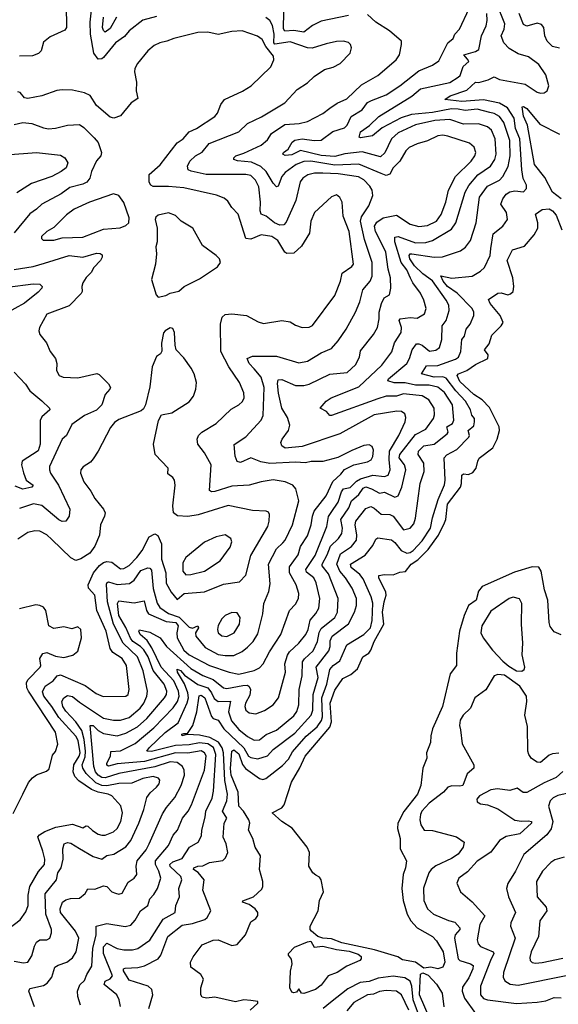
# Model space of a CAD drawing. Extents: x 1552033 to 1694788, y 811965 to 917215.
# Tile 622 of 632: x 1687957 to 1691099, y 892969 to 898710. Entities that reach past the tile are written whole.
import ezdxf

# ---------------------------------------------------------------- set-up
doc = ezdxf.new("R2010")
doc.units = 0

msp = doc.modelspace()

# ---------------------------------------------------------------- linework, layer by layer
at = {"layer": '0CON20XD'}
for points in [[(1689301.6, 892935), (1689346.5, 892975), (1689345, 892985.6), (1689305, 892991.9), (1689265, 892994.4), (1689215, 892983.3), (1689095, 893010.5), (1689045.6, 893005.6), (1689021.7, 893011.7), (1689013.3, 893025), (1689013.8, 893065), (1689028, 893115), (1689012.5, 893142.5), (1688954.5, 893185), (1688953.1, 893215), (1688968.6, 893245), (1689021.4, 893315), (1689085, 893343.8), (1689115, 893344.5), (1689195, 893312.9), (1689225, 893318), (1689274.4, 893375), (1689305, 893450), (1689335, 893469.2), (1689346.1, 893486.1), (1689346.7, 893505), (1689330.6, 893525), (1689295, 893550.7), (1689256, 893565), (1689258, 893572), (1689321.2, 893595), (1689369.3, 893640.7), (1689375.6, 893655), (1689374.5, 893685), (1689356.4, 893755), (1689362.2, 893835), (1689329.6, 893885), (1689316.8, 893935), (1689291.5, 893985), (1689298.4, 894025), (1689293.4, 894045), (1689261.7, 894095), (1689234.8, 894125), (1689230.1, 894205), (1689190.7, 894305), (1689186.2, 894343.8), (1689194.3, 894445.7), (1689205, 894452.5), (1689235, 894430.2), (1689256.6, 894366.6), (1689273.9, 894343.9), (1689355, 894285.4), (1689375, 894280.4), (1689392, 894285), (1689489.2, 894360.8), (1689525, 894397.9), (1689548.6, 894441.4), (1689628.3, 894531.7), (1689692.2, 894587.8), (1689716.5, 894623.5), (1689723.1, 894645), (1689718.3, 894755), (1689747.6, 894835), (1689765, 894921.8), (1689785, 894943.6), (1689825, 894970.8), (1689864.4, 895065.6), (1689963.9, 895126.1), (1690002.7, 895165), (1690012.9, 895207.1), (1690017, 895307), (1690006.9, 895345), (1689960.1, 895450.1), (1689940.7, 895475), (1689889.4, 895515), (1689887.1, 895535), (1689971.7, 895588.3), (1690016.9, 895645), (1690035, 895681.9), (1690045, 895688.2), (1690125, 895676.8), (1690145, 895662.2), (1690182.3, 895615), (1690215, 895600.2), (1690235, 895603.4), (1690251.8, 895615), (1690305, 895671.4), (1690353, 895745), (1690364.1, 895805.9), (1690397.1, 895912.9), (1690435, 895998), (1690439, 896025), (1690432.3, 896155), (1690447.6, 896172.4), (1690506.6, 896203.4), (1690577.1, 896275), (1690580.8, 896285), (1690572.8, 896315), (1690605, 896341.1), (1690610.3, 896365), (1690608.7, 896385), (1690595, 896404.5), (1690587, 896435), (1690557.5, 896485), (1690501.6, 896545), (1690445, 896620.2), (1690425, 896626.8), (1690375, 896625.6), (1690301.4, 896645), (1690328.7, 896691.3), (1690395, 896694.2), (1690499.3, 896730.7), (1690517.2, 896742.8), (1690529.7, 896775), (1690535, 896844.2), (1690550.9, 896865), (1690560.4, 896905), (1690583.8, 896935), (1690605.4, 896985), (1690606.4, 897005), (1690596.2, 897025), (1690507.6, 897115), (1690452.6, 897155), (1690426.7, 897185), (1690413, 897217), (1690478.1, 897201.9), (1690595.8, 897214.2), (1690645, 897242.9), (1690667.1, 897265), (1690700.7, 897335), (1690704.8, 897375.2), (1690718.1, 897461.9), (1690775, 897506.5), (1690801.2, 897545), (1690796.2, 897585), (1690763.6, 897635), (1690775.5, 897665), (1690795, 897692.7), (1690815, 897705.3), (1690845, 897712), (1690895, 897705.6), (1690913.5, 897725), (1690912.7, 897745), (1690893.2, 897783.2), (1690885.2, 897835.2), (1690874.9, 898015), (1690848.3, 898075), (1690840.3, 898135), (1690801.6, 898195), (1690755, 898223.9), (1690663, 898243), (1690535, 898232.6), (1690436.2, 898245), (1690468.1, 898265), (1690565, 898299.3), (1690615, 898344.7), (1690635, 898343.9), (1690690, 898360), (1690725, 898376.5), (1690755, 898361), (1690905, 898333.9), (1690975, 898287.3), (1690995, 898281.4), (1691015, 898282.9), (1691034, 898295), (1691042.7, 898325), (1691025, 898387.5), (1690985, 898447.8), (1690924, 898494), (1690865, 898510.9), (1690810.9, 898540.9), (1690781.4, 898575), (1690765.9, 898615), (1690783.6, 898655), (1690787.4, 898685), (1690688.5, 898928.5)], [(1688755, 898729.1), (1688675, 898707.1), (1688595, 898645.5), (1688568.7, 898611.3), (1688516, 898574), (1688445, 898489.1), (1688435, 898481.5), (1688415, 898480), (1688388.6, 898515), (1688369.4, 898625), (1688368.1, 898695), (1688383.8, 898835)], [(1688227.9, 898795), (1688230.6, 898665), (1688220.7, 898649.3), (1688135, 898609.4), (1688095, 898577.8), (1688081.2, 898528.8), (1688067.1, 898512.9), (1688031.5, 898498.5), (1687955, 898497.9)], [(1688544.4, 892955.6), (1688536.9, 892995), (1688522.5, 893025), (1688448.8, 893085), (1688455, 893104.4), (1688485, 893117.7), (1688497.2, 893135), (1688445.4, 893265), (1688446, 893305), (1688465, 893325.3), (1688525, 893294.7), (1688565, 893285.8), (1688614.2, 893285.8), (1688645, 893295.4), (1688715, 893342.5), (1688794.5, 893465.5), (1688863.5, 893505), (1688868.2, 893545), (1688888.2, 893595), (1688884.2, 893645), (1688902.8, 893695), (1688897.2, 893715), (1688835, 893772.4), (1688833.3, 893785), (1688850.3, 893799.7), (1688905, 893819.4), (1688946.8, 893885), (1688997.8, 893915), (1689018, 893952), (1689018.8, 893985), (1689039, 894061), (1689042.2, 894095), (1689079.2, 894170.8), (1689087.8, 894212.2), (1689100.4, 894425), (1689086.6, 894466.6), (1689055, 894486.8), (1689005, 894493.1), (1688945, 894481.1), (1688865, 894477.4), (1688725, 894443.5), (1688698, 894445), (1688711.6, 894465), (1688805, 894553), (1688880.6, 894609.4), (1688934, 894726), (1688941.4, 894755), (1688938.1, 894785), (1688917.2, 894837.2), (1688877.9, 894905), (1688875, 894923.3), (1688895, 894916), (1688918.1, 894888.1), (1688995, 894834.1), (1689054.7, 894814.7), (1689074.6, 894784.6), (1689091.4, 894751.4), (1689115, 894733.9), (1689186.6, 894736.6), (1689174.5, 894675), (1689191.5, 894621.5), (1689235, 894571.1), (1689285, 894531.4), (1689325, 894509.1), (1689355, 894510.7), (1689395, 894542.9), (1689455, 894567.1), (1689555, 894651.5), (1689573.6, 894676.4), (1689585.8, 894715), (1689587.5, 894805), (1689605.3, 894885), (1689605.7, 894965), (1689617.1, 894982.9), (1689669.4, 895030.6), (1689693.7, 895085), (1689703.9, 895136.1), (1689715, 895160.6), (1689795, 895223.4), (1689810, 895255), (1689814.7, 895335), (1689758.6, 895478.6), (1689721.1, 895525), (1689720.7, 895535), (1689751.1, 895588.9), (1689769.9, 895640.1), (1689815.8, 895685), (1689835.9, 895714.1), (1689839.2, 895745), (1689830.6, 895795), (1689876.9, 895863.1), (1689892.6, 895905), (1689935, 895941.3), (1689960.8, 895979.2), (1689975, 895985.7), (1690008.9, 895975), (1690055, 895948.7), (1690085, 895954.1), (1690145, 895925.9), (1690165, 895933.3), (1690186.7, 895985), (1690208.1, 896085), (1690201.2, 896115), (1690170.7, 896155), (1690174, 896175), (1690265, 896290.9), (1690325, 896323.1), (1690371.3, 896385), (1690377.2, 896405), (1690374.8, 896444.8), (1690343.2, 896493.2), (1690305, 896517.4), (1690212.9, 896527.1), (1690195, 896527.4), (1690155, 896514.1), (1690095, 896513.9), (1690045, 896500), (1689775, 896401.2), (1689765, 896402.5), (1689746.2, 896425), (1689710, 896445), (1689744, 896485), (1689773.8, 896505), (1689935, 896570), (1690068.2, 896695), (1690127.2, 896772.8), (1690143.2, 896825), (1690181.8, 896885), (1690184.1, 896915), (1690169.6, 896955), (1690175.3, 896964.7), (1690235, 896974), (1690275, 896969.6), (1690318.9, 896995), (1690327.9, 897025), (1690315, 897074), (1690295.3, 897115.2), (1690250.4, 897175), (1690236.7, 897203.3), (1690215, 897251.5), (1690181.5, 897295), (1690144.8, 897415.2), (1690145, 897441.1), (1690165, 897444.8), (1690265, 897408.1), (1690325, 897410.9), (1690365, 897422.5), (1690475, 897487.5), (1690501.1, 897525), (1690556.1, 897705), (1690576.2, 897743.9), (1690629.5, 897805), (1690703.3, 897855), (1690727.6, 897895), (1690735.7, 897925), (1690730.8, 898015), (1690708.2, 898065), (1690685, 898084.7), (1690632.9, 898102.9), (1690545, 898101.5), (1690465, 898126.8), (1690378.8, 898121.2), (1690265, 898096.5), (1690165, 898049.7), (1690124.7, 898015), (1690086.9, 897933.1), (1690060.5, 897909.5), (1689955, 897939.6), (1689853.2, 897926.8), (1689795, 897912.1), (1689715, 897918.6), (1689595, 897947.6), (1689545, 897921.7), (1689505, 897917.1), (1689491.1, 897925), (1689495.6, 897935), (1689523.1, 897955), (1689545.4, 897995), (1689561.9, 898008.1), (1689605, 898014.8), (1689675, 898005.7), (1689715, 898007.2), (1689782.9, 898057.1), (1689850.6, 898079.4), (1689866.1, 898095), (1689890, 898145), (1689955, 898183.5), (1689985, 898227.8), (1690009.2, 898239.3), (1690095, 898270.9), (1690175, 898324.6), (1690285, 898412.2), (1690364.7, 898445.3), (1690400.8, 898469.2), (1690454.6, 898575), (1690485, 898600.6), (1690495.5, 898625), (1690522.9, 898655), (1690577.9, 898775)], [(1688710.8, 892945), (1688732.5, 893025), (1688727.9, 893055), (1688706, 893075), (1688595, 893109.2), (1688562.2, 893165), (1688563.1, 893175), (1688571, 893179), (1688645, 893184.4), (1688685, 893193.8), (1688764.5, 893235), (1688779.7, 893255), (1688820, 893365), (1688905, 893430.5), (1688965, 893441.2), (1689036.7, 893463.3), (1689050.6, 893475), (1689072.2, 893515), (1689025.7, 893634.3), (1689033.6, 893695), (1688997.8, 893737.8), (1688970, 893755), (1688972.3, 893765), (1688995, 893774.6), (1689025, 893776.9), (1689064.7, 893795.3), (1689141.5, 893808.5), (1689157.3, 893822.7), (1689170, 893855), (1689161.6, 893905), (1689143.4, 893943.4), (1689150, 894025), (1689165.4, 894055), (1689138.9, 894095), (1689164.8, 894155), (1689169.8, 894195), (1689153.5, 894273.5), (1689145.3, 894435), (1689138, 894465), (1689117.1, 894497.1), (1689065, 894525.6), (1689005, 894539.2), (1688935, 894543.1), (1688904.8, 894534.8), (1688902.2, 894545), (1688915, 894548.7), (1688935, 894548), (1688965.7, 894595), (1688990.6, 894675), (1689002.9, 894767.1), (1689015, 894772), (1689036.2, 894755), (1689075, 894646.8), (1689085, 894636.1), (1689115, 894625.5), (1689146.7, 894575), (1689264.9, 894464.9), (1689292.1, 894415), (1689305, 894407.4), (1689345, 894401), (1689401.4, 894418.6), (1689435.7, 894454.3), (1689560.9, 894549.1), (1689657.8, 894655), (1689667.2, 894685), (1689668.7, 894775), (1689698.3, 894875), (1689687, 894935), (1689760.1, 895029.9), (1689768, 895055), (1689767.3, 895087.3), (1689779.1, 895115), (1689875, 895187.9), (1689908.9, 895255), (1689921.7, 895295), (1689920.8, 895335), (1689895.5, 895395.5), (1689857.5, 895455), (1689824.1, 895494.1), (1689805.8, 895535), (1689828.1, 895595), (1689891.5, 895638.5), (1689921.8, 895675), (1689923.5, 895705), (1689913.9, 895765), (1689917.1, 895785), (1689975, 895859.1), (1690005, 895871.8), (1690025, 895862.5), (1690065, 895826), (1690115, 895824.7), (1690134.5, 895815), (1690195, 895735.6), (1690235, 895745.6), (1690255, 895770.8), (1690265, 895803.3), (1690293.2, 896005), (1690316.2, 896075), (1690314.7, 896125), (1690281.8, 896175), (1690282.9, 896195), (1690315, 896225.3), (1690375, 896234.7), (1690450.8, 896295), (1690456.1, 896305), (1690448.4, 896335), (1690481.1, 896355), (1690489.7, 896375), (1690482.2, 896465), (1690435, 896535.8), (1690395, 896568), (1690345, 896578.3), (1690265, 896578.9), (1690205, 896592.6), (1690141.8, 896591.8), (1690103.1, 896605), (1690107.5, 896615), (1690215.3, 896705), (1690231.2, 896735), (1690245.3, 896785), (1690270.8, 896819.2), (1690285, 896820.6), (1690305, 896812.1), (1690347.1, 896777.1), (1690385, 896782.7), (1690405, 896799.4), (1690418.7, 896845), (1690420.7, 896925), (1690443.9, 896955), (1690462.7, 897015), (1690459.1, 897045), (1690444.5, 897074.5), (1690365, 897187.6), (1690307.9, 897227.9), (1690260.3, 897275), (1690233.1, 897315), (1690229, 897335), (1690234.9, 897345.1), (1690244.5, 897345.5), (1690375, 897324.8), (1690423.3, 897326.8), (1690527.3, 897362.7), (1690557.1, 897382.9), (1690586.9, 897423.1), (1690619.4, 897525), (1690638.1, 897675), (1690685, 897739.3), (1690755, 897774.7), (1690775.2, 897794.8), (1690806.2, 897853.8), (1690818, 897915), (1690815.5, 898005), (1690780.4, 898110.4), (1690755, 898146.2), (1690725, 898163.5), (1690699.4, 898169.4), (1690625, 898188.6), (1690555, 898179.6), (1690515, 898188.6), (1690475, 898189.1), (1690365, 898168.3), (1690243, 898157), (1690182.3, 898137.7), (1690070.5, 898079.5), (1690015, 898033.3), (1689945, 898020), (1689936, 898025), (1689945, 898056.2), (1689997.5, 898092.5), (1690052.1, 898145), (1690245, 898263.4), (1690295, 898307.1), (1690465, 898344.4), (1690515, 898374.7), (1690525.3, 898385), (1690542.7, 898437.3), (1690575.6, 898465), (1690569, 898479), (1690548.1, 898505), (1690616.1, 898523.9), (1690634.5, 898535), (1690650, 898615), (1690676.8, 898673.2), (1690684.2, 898705), (1690682, 898745)], [(1689875, 898734.4), (1689715, 898701.1), (1689665, 898675.8), (1689613.2, 898636.8), (1689555, 898645.9), (1689502.6, 898642.6), (1689495.8, 898655.8), (1689498.3, 898755)], [(1691105, 898544.5), (1691065, 898552.9), (1691034, 898584), (1691019.7, 898615), (1691013.8, 898665), (1691000.8, 898680.9), (1690975, 898688.7), (1690915, 898672.5), (1690895, 898681.9), (1690870.6, 898745)], [(1688042.5, 892955), (1688009.1, 893045), (1688015, 893062), (1688095, 893079.1), (1688117.8, 893092.2), (1688143.2, 893126.8), (1688161.1, 893185), (1688181.7, 893198.2), (1688232.2, 893215), (1688265, 893240.5), (1688285.2, 893274.8), (1688301.6, 893355), (1688281.8, 893395), (1688195.4, 893505), (1688192.5, 893525), (1688206.9, 893565), (1688225, 893578.5), (1688254, 893586), (1688305, 893587.8), (1688338.6, 893615), (1688355, 893641.4), (1688395, 893640), (1688445, 893659.4), (1688465, 893655.6), (1688495, 893625.6), (1688515, 893616.9), (1688535, 893611.9), (1688555, 893618), (1688588.9, 893681.1), (1688624.3, 893705), (1688639.5, 893725), (1688636.1, 893775), (1688641.5, 893805), (1688695, 893868.8), (1688712.8, 893905), (1688789.7, 894080.3), (1688812.7, 894117.3), (1688861.6, 894175), (1688899.5, 894245), (1688917.4, 894305), (1688916.4, 894335), (1688906.6, 894355), (1688875, 894379.6), (1688835, 894383.6), (1688745, 894353.3), (1688535.4, 894314.6), (1688455, 894289.1), (1688435, 894291.6), (1688414.2, 894304.2), (1688399.6, 894325), (1688389.8, 894355), (1688367.1, 894595), (1688385, 894594.7), (1688415, 894564.8), (1688445, 894547.7), (1688525, 894534.3), (1688575, 894549), (1688642.9, 894587.1), (1688699.1, 894635), (1688802.1, 894755), (1688813, 894775), (1688815.2, 894795), (1688799.8, 894835), (1688735.4, 894915), (1688705.4, 894995), (1688680.8, 895035), (1688662.3, 895055), (1688616, 895085), (1688602.9, 895102.9), (1688576.3, 895166.3), (1688535.4, 895235), (1688527.2, 895305), (1688535, 895321.8), (1688625, 895310.2), (1688682.1, 895322.1), (1688695.6, 895265), (1688708.9, 895245), (1688811.6, 895201.6), (1688866.6, 895195), (1688881.1, 895175), (1688873.1, 895135), (1688876, 895105), (1688915, 895034.3), (1688945, 895007.5), (1689063.8, 894943.8), (1689179.2, 894905), (1689235, 894894.3), (1689325, 894915.4), (1689355, 894931.8), (1689377.1, 894955), (1689412.9, 895025), (1689480.4, 895125), (1689530, 895265), (1689565, 895301.8), (1689583.8, 895335), (1689584.6, 895365), (1689568.8, 895415), (1689530.5, 895485), (1689530.8, 895519.2), (1689581.2, 895588.8), (1689595, 895639.2), (1689635, 895700.8), (1689657.6, 895765), (1689663.8, 895815), (1689675, 895843.6), (1689745, 895932.9), (1689783.3, 896016.7), (1689830.5, 896059.5), (1689852.1, 896087.9), (1689905, 896114.3), (1689985, 896132.7), (1690006.3, 896143.7), (1690016.3, 896163.7), (1690019.5, 896199.5), (1690012, 896222), (1689995, 896231.1), (1689965, 896226.4), (1689895, 896198.8), (1689812.9, 896157.1), (1689725, 896134.7), (1689656.1, 896133.9), (1689624.1, 896125.9), (1689565, 896129.4), (1689415, 896123), (1689362.7, 896132.7), (1689305, 896154.6), (1689245, 896128.6), (1689225, 896133.8), (1689213.1, 896165), (1689206.8, 896233.2), (1689275, 896278.5), (1689364.7, 896375.3), (1689377.3, 896402.7), (1689383.1, 896565), (1689364.8, 896625), (1689323.9, 896673.9), (1689295.5, 896705), (1689283.3, 896735), (1689315, 896748.5), (1689455, 896747.5), (1689585, 896708.9), (1689635, 896718.9), (1689715, 896767.7), (1689775, 896792.9), (1689815, 896837.1), (1689861.5, 896905), (1689915.4, 897005), (1689940, 897065), (1689957.5, 897135), (1690000.9, 897185), (1690013.2, 897215), (1690013, 897295), (1689968.8, 897428.8), (1689943.7, 897535), (1689950.4, 897559.6), (1689993.8, 897625), (1690016.5, 897685), (1690011.8, 897715), (1689998.8, 897738.8), (1689965, 897776.6), (1689933, 897793), (1689815, 897810.3), (1689724.2, 897815.8), (1689675.5, 897814.5), (1689637.1, 897805), (1689608.5, 897785), (1689592.7, 897765), (1689566.7, 897655), (1689511.3, 897528.7), (1689496.5, 897513.5), (1689475, 897512.6), (1689443.5, 897525), (1689395, 897563.9), (1689365, 897575.6), (1689359.2, 897595), (1689360.7, 897645), (1689350.8, 897735), (1689331.9, 897775), (1689305, 897800.5), (1689275, 897807.5), (1689045, 897806.7), (1688956, 897826), (1688940, 897835), (1688936.4, 897855), (1688950, 897885), (1688982.7, 897915), (1689022, 897938), (1689062.8, 897987.2), (1689234.4, 898055), (1689285.2, 898104.8), (1689366.2, 898143.8), (1689504, 898225), (1689575, 898303.3), (1689635, 898341.5), (1689675, 898378.5), (1689735, 898418.6), (1689785, 898432.9), (1689826, 898455), (1689884.2, 898515), (1689891.4, 898545), (1689887.1, 898565), (1689875, 898576.5), (1689845.3, 898585.3), (1689805, 898583.1), (1689745, 898569.6), (1689663, 898543), (1689635, 898545.6), (1689535, 898581.2), (1689445, 898566.8), (1689438.2, 898575), (1689440.1, 898625), (1689432.1, 898675), (1689416.1, 898705), (1689392.2, 898722.2)], [(1688522.3, 898725), (1688485, 898657.7), (1688455, 898637.5), (1688446, 898646), (1688440.6, 898665), (1688445.8, 898724.2)], [(1689258.8, 894828.8), (1689285, 894830.2), (1689295, 894822.9), (1689302.5, 894805), (1689299.2, 894770.8), (1689274.6, 894725), (1689270.4, 894705), (1689275, 894684), (1689295, 894667.8), (1689335, 894661.8), (1689385, 894681.8), (1689435, 894714.6), (1689466.5, 894755), (1689507.1, 894905), (1689504.1, 894955), (1689519.7, 895005), (1689531.2, 895025), (1689584.1, 895075), (1689625, 895125.5), (1689639.7, 895155), (1689651.9, 895208.1), (1689685, 895246.7), (1689701.2, 895278.8), (1689707.8, 895335), (1689686.8, 895426.8), (1689672, 895455), (1689629, 895489), (1689624.8, 895505), (1689679.9, 895585), (1689747.9, 895755), (1689757.2, 895812.8), (1689772.9, 895837), (1689815, 895896.9), (1689833.3, 895956.7), (1689845, 895974.2), (1689885, 895983), (1689921.1, 896018.9), (1689945, 896032.5), (1690016.5, 896053.5), (1690085, 896046.3), (1690106.2, 896055), (1690117.6, 896085), (1690111.4, 896145), (1690114.5, 896195), (1690169.1, 896285), (1690205.5, 896365), (1690209.7, 896389.7), (1690202.6, 896412.6), (1690183.3, 896425), (1690157.4, 896427.4), (1690025, 896406.8), (1689825, 896295.9), (1689605, 896221.7), (1689505, 896211.2), (1689485.8, 896225), (1689480.6, 896245), (1689486.9, 896265), (1689524.8, 896315.2), (1689532.4, 896345), (1689519.5, 896389.5), (1689485.4, 896445), (1689467, 896533), (1689460.9, 896589.1), (1689465, 896610.8), (1689485, 896612.3), (1689565, 896576.9), (1689615, 896577.4), (1689645, 896585.3), (1689765, 896642.1), (1689866.5, 896653.5), (1689915, 896696.7), (1689938.5, 896741.5), (1689945, 896779.2), (1690020, 896875), (1690043.5, 896915), (1690053.8, 896965), (1690053.9, 897005), (1690067.5, 897055), (1690082.9, 897087.1), (1690113.8, 897106.2), (1690122.3, 897145), (1690119.7, 897205), (1690105.2, 897255), (1690091.6, 897355), (1690055, 897429.2), (1690032.8, 897475), (1690027.2, 897505), (1690040.4, 897529.6), (1690076, 897554), (1690155, 897569.7), (1690235, 897517.2), (1690285, 897503.1), (1690335, 897509.2), (1690387.1, 897535), (1690415.2, 897574.8), (1690442.9, 897645), (1690457.8, 897715), (1690499.6, 897795), (1690590.4, 897885), (1690611.1, 897915), (1690616.8, 897935), (1690606.7, 897966.7), (1690580.7, 897990.7), (1690455, 898031.2), (1690425, 898036.7), (1690396.5, 898033.5), (1690335.9, 898004.1), (1690275, 897986.2), (1690229.4, 897965), (1690209.6, 897945), (1690174.3, 897885.7), (1690136.1, 897845), (1690115, 897810), (1690095, 897801.4), (1690065, 897812.1), (1689935, 897867), (1689795, 897862), (1689655, 897883.9), (1689615, 897883.8), (1689568.7, 897865), (1689505, 897818.8), (1689486.7, 897795), (1689465, 897739.2), (1689455, 897735.6), (1689435, 897756.4), (1689395, 897825.3), (1689363.8, 897853.8), (1689308.1, 897878.1), (1689226.7, 897886.7), (1689206.7, 897895), (1689206.2, 897905), (1689216.7, 897915), (1689265, 897930.8), (1689365, 897977.3), (1689401.2, 898008.8), (1689425, 898045.4), (1689502.3, 898097.7), (1689587.5, 898105), (1689635, 898115.5), (1689725, 898162.7), (1689766.4, 898193.6), (1689807.8, 898222.2), (1689865, 898247.9), (1689949.6, 898330.4), (1690045, 898384.6), (1690152.9, 898475), (1690172.2, 898505), (1690184.4, 898565), (1690182.9, 898585), (1690112.9, 898645), (1690034.8, 898694.8), (1689985, 898739.4)], [(1687925, 893220.3), (1687978.9, 893211.1), (1688004.6, 893215.4), (1688028, 893252), (1688042.6, 893307.4), (1688055, 893330.8), (1688075, 893344.1), (1688114.5, 893345.5), (1688132.5, 893355), (1688142.7, 893385), (1688142.7, 893405), (1688108.8, 893495), (1688106.1, 893613.9), (1688171.4, 893695), (1688179.7, 893735), (1688199.2, 893765), (1688210, 893815), (1688209.3, 893875), (1688216.2, 893903.8), (1688235, 893912.7), (1688255, 893908.5), (1688305, 893877.9), (1688385, 893831.1), (1688435, 893814.6), (1688465, 893836.4), (1688506.1, 893843.9), (1688575, 893887.5), (1688605.8, 893925), (1688652.4, 894025), (1688681.2, 894105), (1688697.5, 894175), (1688718, 894202), (1688755.6, 894235), (1688770, 894255), (1688774.3, 894275), (1688766.8, 894286.8), (1688735, 894298.1), (1688674.3, 894285), (1688611.2, 894258.8), (1688535, 894257.4), (1688465, 894242.3), (1688435, 894245.3), (1688401.3, 894261.3), (1688344.1, 894315), (1688324.2, 894345), (1688321.8, 894365), (1688338.4, 894411.6), (1688340.9, 894445), (1688333, 894513), (1688319.2, 894565), (1688285, 894616.3), (1688225, 894677.4), (1688208, 894705), (1688202.8, 894735), (1688213.8, 894756.2), (1688235, 894769.8), (1688265, 894764), (1688305, 894729.8), (1688445, 894637.4), (1688504, 894626), (1688545, 894626.6), (1688595, 894641.9), (1688660.3, 894695), (1688681.4, 894725), (1688698.6, 894765), (1688702.8, 894795), (1688676.2, 894913.8), (1688643, 894995), (1688559.8, 895075), (1688504.7, 895184.7), (1688468.8, 895315), (1688463.7, 895416.3), (1688465, 895426.2), (1688475, 895431.4), (1688526.2, 895416.1), (1688597.5, 895422.5), (1688625, 895442), (1688662.5, 895497.5), (1688705, 895513.9), (1688715, 895512.1), (1688725, 895500.6), (1688735, 895392.9), (1688757.7, 895307.7), (1688773.2, 895283.2), (1688825, 895246.9), (1688886.6, 895226.6), (1688945, 895168.1), (1688965, 895162.4), (1688996, 895176), (1688998.9, 895165), (1688982.7, 895135), (1688984.2, 895115), (1689038.7, 895048.7), (1689115, 895008.1), (1689155, 895001.9), (1689205, 895003.7), (1689253.6, 895026.4), (1689285, 895050.4), (1689318.9, 895085), (1689345, 895130), (1689375.3, 895245), (1689381.1, 895305), (1689410, 895375), (1689418.5, 895421.5), (1689407.3, 895535), (1689455, 895623.8), (1689490.7, 895659.3), (1689505.6, 895674.4), (1689547.4, 895765), (1689585.5, 895905), (1689566.9, 895975), (1689550.8, 895995), (1689504.7, 896014.7), (1689435, 896026.5), (1689365, 896016), (1689295, 895996.4), (1689195, 895990.5), (1689095, 895959.1), (1689075, 895957.5), (1689063.5, 895965), (1689073.8, 896113.8), (1689035.6, 896185), (1688995.6, 896235), (1688992.5, 896265), (1689000.6, 896285), (1689018.9, 896305), (1689103.5, 896355), (1689190.5, 896439.5), (1689235, 896464.3), (1689256.1, 896483.9), (1689265.4, 896505), (1689263.6, 896533.6), (1689239.6, 896595), (1689175.9, 896685.9), (1689130.5, 896775), (1689128.1, 896935), (1689137.5, 896975), (1689155, 896990.6), (1689195, 896995.4), (1689280, 896985), (1689347.8, 896947.8), (1689378, 896938), (1689485, 896955.8), (1689535, 896947.5), (1689565, 896928), (1689605, 896914.3), (1689645, 896916.9), (1689665, 896925.8), (1689795, 897102.5), (1689828.5, 897185), (1689838.6, 897231.4), (1689895, 897270), (1689904.4, 897285), (1689878.9, 897475), (1689842.7, 897565), (1689837.1, 897645), (1689825, 897673.3), (1689805, 897688.8), (1689775, 897676), (1689676.9, 897585), (1689655.6, 897535), (1689647.6, 897465), (1689600, 897390), (1689555, 897347.5), (1689515, 897347.1), (1689502.7, 897355), (1689463.1, 897423.1), (1689427.1, 897445), (1689365, 897455.3), (1689305, 897430.8), (1689275, 897434.3), (1689230.6, 897575), (1689194.4, 897615), (1689171.3, 897651.3), (1689149.6, 897669.6), (1689105, 897687.1), (1688915, 897729.1), (1688825, 897737.6), (1688735, 897737.3), (1688721.4, 897745), (1688712.1, 897762.1), (1688712, 897808), (1688776.3, 897863.6), (1688875, 897992.5), (1688910.6, 898015), (1688944.7, 898055.3), (1688988.1, 898075), (1689095, 898145.6), (1689110.5, 898165), (1689129.6, 898215), (1689152.2, 898245), (1689257.1, 898292.9), (1689307.1, 898325), (1689422.5, 898435), (1689440, 898475), (1689437.4, 898497.4), (1689392.7, 898552.7), (1689370.6, 898595), (1689343.6, 898613.6), (1689255, 898644.1), (1689195, 898640.8), (1689115, 898624.1), (1689055, 898637.7), (1688995, 898635.4), (1688855, 898600.4), (1688815, 898583.5), (1688774, 898575), (1688741.7, 898558.3), (1688705, 898527.5), (1688643.5, 898455), (1688628.9, 898425), (1688626.7, 898405), (1688638.6, 898345), (1688635.8, 898295), (1688645, 898250), (1688606.2, 898225), (1688545, 898150), (1688505, 898136.2), (1688485, 898141.2), (1688405, 898210), (1688368.2, 898268.2), (1688335, 898283.2), (1688265, 898298.4), (1688205, 898301.5), (1688173.6, 898296.4), (1688085.2, 898264.8), (1688005, 898249.3), (1687985, 898254.1), (1687958.9, 898285), (1687945, 898288.8)], [(1691114.8, 897664.8), (1691065, 897704.5), (1691019.4, 897789.4), (1690958.8, 897865), (1690918.7, 898095), (1690895, 898147.5), (1690887.7, 898202.3), (1690895, 898204.4), (1690915, 898191.2), (1690991.3, 898101.3), (1691105, 898042)], [(1687925, 898098.2), (1687975, 898109.4), (1688027.5, 898105), (1688095, 898078.9), (1688125, 898073.6), (1688165, 898076.7), (1688235, 898094.5), (1688305, 898097.8), (1688330.9, 898080.9), (1688391.7, 898021.7), (1688413.6, 897993.6), (1688433.3, 897935), (1688430, 897915), (1688405, 897886.7), (1688376.2, 897825), (1688365.3, 897785), (1688347.9, 897762.1), (1688325, 897750.3), (1688248.5, 897731.5), (1688198.6, 897695), (1688085.9, 897634.1), (1688055.3, 897604.7), (1688015, 897578.2), (1687923.9, 897466.1)], [(1687875, 897922.5), (1688055.3, 897935.3), (1688195, 897919.6), (1688219.2, 897905), (1688236.9, 897875), (1688227.8, 897845), (1688199.1, 897825), (1688144.4, 897795), (1688025, 897755.3), (1687939.9, 897700.1)], [(1688155, 897423.6), (1688205, 897437.1), (1688325, 897442), (1688445, 897488.4), (1688542.9, 897497.1), (1688575, 897509.1), (1688593.8, 897526.2), (1688595.4, 897554.6), (1688565, 897644.5), (1688535, 897684.4), (1688504.4, 897694.4), (1688363.4, 897646.6), (1688275, 897605.9), (1688229, 897571), (1688155, 897498.1), (1688114.2, 897475), (1688083.8, 897445), (1688084.1, 897434.1), (1688094.3, 897424.3), (1688155, 897423.6)], [(1690192.7, 893575), (1690217.5, 893495), (1690238.8, 893455), (1690275.4, 893415), (1690365.4, 893365), (1690388.5, 893338.5), (1690425.9, 893275), (1690436, 893215), (1690425, 893185.6), (1690395, 893175.6), (1690355, 893185.4), (1690315, 893179.5), (1690265, 893215.4), (1690189.3, 893229.3), (1690162.5, 893245), (1690026.1, 893286.1), (1689835, 893328), (1689775, 893350.8), (1689725, 893355.3), (1689696, 893365), (1689658, 893395), (1689651.2, 893405), (1689652, 893425), (1689697.8, 893515), (1689705.6, 893575), (1689728.5, 893625), (1689714.6, 893694.6), (1689705, 893710.8), (1689685, 893722.9), (1689665.7, 893735.7), (1689643.3, 893775), (1689646.7, 893855), (1689634.4, 893885), (1689545.5, 893995.5), (1689486, 894035), (1689428.8, 894085), (1689485, 894114.3), (1689498.7, 894131.3), (1689541.8, 894265), (1689591.4, 894348.6), (1689622, 894415), (1689766.2, 894585), (1689774.9, 894615.1), (1689767, 894725), (1689795, 894800.3), (1689842.3, 894867.7), (1689887.4, 894892.6), (1689927.3, 894925), (1689958.9, 894995), (1689993.1, 895016.9), (1690005, 895033.1), (1690024.9, 895085), (1690081.5, 895185), (1690073.8, 895255), (1690082, 895315), (1690094.8, 895355), (1690092.5, 895372.5), (1690050.8, 895455), (1690050.9, 895469.1), (1690084.5, 895475.5), (1690135, 895473.2), (1690175, 895488.2), (1690207.5, 895492.5), (1690241.1, 895535), (1690279.4, 895560.6), (1690339.4, 895620.6), (1690399.8, 895705), (1690434.6, 895775.4), (1690442, 895795), (1690452.5, 895885), (1690528, 895985), (1690534.7, 896005), (1690536, 896054), (1690545, 896061.2), (1690575, 896057.9), (1690600.2, 896069.8), (1690620, 896095), (1690628.2, 896135), (1690637.7, 896152.3), (1690716.6, 896213.4), (1690741.2, 896265), (1690755.3, 896315), (1690753.8, 896335), (1690697.9, 896447.9), (1690655, 896493.1), (1690605, 896524.8), (1690525, 896600.7), (1690508.7, 896635), (1690515.6, 896645), (1690565.4, 896664.6), (1690615, 896698.4), (1690686.9, 896735), (1690690, 896755), (1690667.8, 896785), (1690695, 896818.9), (1690710.3, 896869.7), (1690765.6, 896925), (1690776.4, 896945), (1690759.1, 896985), (1690701.2, 897055), (1690691.1, 897078.9), (1690745, 897115.6), (1690765, 897117.3), (1690805, 897106.5), (1690819.6, 897110.4), (1690834.4, 897125), (1690838.9, 897155), (1690834.1, 897205), (1690799.4, 897305), (1690832.1, 897367.9), (1690900.9, 897389.1), (1690958.2, 897455), (1690979.2, 897495), (1690978.8, 897525), (1690966, 897575), (1691005, 897603.3), (1691045, 897606.4), (1691065, 897594.4), (1691085, 897570.8), (1691118.5, 897485)], [(1688765, 897092.5), (1688809.3, 897100.7), (1688834, 897116), (1688885, 897126.2), (1688915.9, 897154.1), (1689005, 897199.2), (1689110.7, 897269.3), (1689127.5, 897295), (1689122.5, 897315), (1689103.3, 897335), (1689023, 897393), (1688966, 897495), (1688898.8, 897535), (1688865, 897567.1), (1688825, 897584.3), (1688765, 897570), (1688751.4, 897558.6), (1688746.2, 897545), (1688758, 897495), (1688759.2, 897415), (1688751.2, 897385), (1688754, 897345), (1688748.1, 897285), (1688726.2, 897195), (1688752.5, 897105), (1688765, 897092.5)], [(1687925, 897252.4), (1688035, 897269.8), (1688101.1, 897291.1), (1688245, 897334.3), (1688325, 897325.3), (1688405, 897347.8), (1688426.8, 897346.8), (1688438.6, 897338.6), (1688438.6, 897325), (1688428.1, 897305), (1688388.5, 897265), (1688374.5, 897235), (1688345, 897206.4), (1688325.5, 897175), (1688318.5, 897155), (1688321.2, 897125), (1688315, 897112.5), (1688245, 897041.2), (1688115, 896993.3), (1688071.4, 896915), (1688067.5, 896895), (1688074, 896875), (1688113.5, 896825), (1688135, 896774.2), (1688166.2, 896735), (1688173.8, 896705), (1688171.2, 896665), (1688186.2, 896635), (1688210, 896625), (1688295, 896620.8), (1688407.1, 896647.1), (1688420.8, 896640.8), (1688475, 896585.8), (1688485.6, 896565), (1688482.9, 896555), (1688455.5, 896525), (1688435.3, 896465), (1688405, 896433.6), (1688335, 896402.4), (1688260.6, 896349.4), (1688228.9, 896285), (1688205, 896264.2), (1688131.4, 896105), (1688130, 896085), (1688137.2, 896065), (1688183.5, 895995), (1688248.6, 895855), (1688246.2, 895815), (1688225, 895786), (1688205, 895784.4), (1688185, 895793.6), (1688085, 895876.6), (1688036.7, 895886.7), (1687955, 895860.6)], [(1687885, 897150.6), (1688035, 897170), (1688075, 897166.9), (1688087.5, 897155), (1688085.7, 897145), (1688065, 897121.9), (1687983.9, 897056.1), (1687871.9, 896995)], [(1687833.9, 893366.1), (1687958.6, 893461.4), (1687992.4, 893507.6), (1688005.3, 893544.7), (1688005.2, 893605), (1688015.2, 893655), (1688066.3, 893743.7), (1688101.5, 893785), (1688102.7, 893815), (1688091.7, 893861.7), (1688062.7, 893945), (1688072.3, 893957.7), (1688104, 893976), (1688168.1, 894001.9), (1688265, 894020), (1688325, 893997.1), (1688345, 894009.2), (1688355, 894007.1), (1688381.7, 893981.7), (1688415, 893961.9), (1688435, 893954.3), (1688455, 893955.3), (1688504.4, 893975), (1688525, 893993.6), (1688546.5, 894035), (1688557.1, 894085), (1688546.1, 894126.1), (1688493.7, 894183.7), (1688471.9, 894195), (1688415, 894206), (1688375, 894221.3), (1688301.8, 894271.8), (1688278, 894298), (1688268, 894325), (1688272.8, 894365), (1688303.8, 894415), (1688309.6, 894435), (1688298.1, 894508.1), (1688285, 894532.5), (1688185, 894641.9), (1688145, 894705.7), (1688097.7, 894765), (1688089.6, 894790.4), (1688106.1, 894823.9), (1688152.7, 894855), (1688175, 894883.3), (1688195, 894889.2), (1688338.1, 894828.1), (1688402.1, 894782.1), (1688443.3, 894763.3), (1688575, 894766.5), (1688589.4, 894775), (1688595.3, 894805), (1688580.3, 894945), (1688554.5, 894984.5), (1688500.7, 895020.7), (1688483.9, 895043.9), (1688461.3, 895145), (1688405.7, 895265), (1688395.3, 895355), (1688358.9, 895395), (1688355.8, 895415), (1688387.8, 895485), (1688422.5, 895527.5), (1688445, 895544.1), (1688465, 895550.5), (1688495, 895546.4), (1688545, 895508.9), (1688565, 895509.2), (1688595, 895526.8), (1688639.7, 895575), (1688670.6, 895615), (1688711.9, 895695), (1688745, 895711.4), (1688762.6, 895702.6), (1688783.3, 895653.3), (1688784.4, 895565), (1688808.3, 895485), (1688811.9, 895425), (1688841.2, 895371.2), (1688875, 895330), (1688916.2, 895365), (1689035, 895374.7), (1689145, 895418.9), (1689237.9, 895432.1), (1689275, 895470.8), (1689305.8, 895585), (1689403.8, 895755), (1689412.5, 895785), (1689414.5, 895824.5), (1689408.5, 895838.5), (1689395, 895844.4), (1689315, 895848.1), (1689172.1, 895877.9), (1688997.2, 895822.7), (1688937.2, 895812.7), (1688876.5, 895816.5), (1688853.1, 895835), (1688850.5, 895875), (1688863.5, 895995), (1688860, 896025), (1688850.4, 896040.4), (1688821.7, 896061.7), (1688822, 896095), (1688747.5, 896175), (1688736.9, 896235), (1688767.3, 896372.7), (1688783.3, 896405), (1688845, 896418), (1688945, 896482), (1688970.8, 896515), (1688984.3, 896555), (1688988.6, 896595), (1688974.4, 896645), (1688957.8, 896677.8), (1688915, 896738), (1688870, 896785), (1688862.7, 896812.7), (1688860, 896885), (1688849.3, 896909.3), (1688835, 896912.5), (1688805, 896896.2), (1688795.8, 896884.2), (1688783.9, 896823.9), (1688786.4, 896776.4), (1688777.7, 896762.3), (1688754.2, 896745.8), (1688729.2, 896685), (1688715, 896570), (1688690.8, 896465), (1688678.8, 896441.2), (1688665, 896430), (1688535, 896378.6), (1688509.3, 896360.7), (1688487.1, 896332.9), (1688415.4, 896194.6), (1688385, 896148.8), (1688369.1, 896130.9), (1688327.3, 896102.7), (1688313.8, 896085), (1688312, 896065), (1688330, 896015), (1688371.4, 895961.4), (1688395, 895918), (1688445, 895855.8), (1688454.4, 895835), (1688451.9, 895815), (1688428.6, 895765), (1688421.8, 895705), (1688395, 895639.5), (1688365, 895599.3), (1688313, 895567), (1688285, 895557.5), (1688255, 895572.9), (1688145, 895678.9), (1688115, 895706.7), (1688075, 895726.7), (1688045, 895730), (1688005, 895720.6), (1687945, 895680.8)], [(1687924.2, 896654.2), (1687990, 896585), (1688015.3, 896545.3), (1688085, 896487.8), (1688130, 896445), (1688133.3, 896435), (1688086.6, 896393.4), (1688076.7, 896373.3), (1688076.4, 896235), (1688065, 896196.2), (1687970.6, 896135), (1687967.7, 896115), (1687978, 896068), (1687995.2, 896025.2), (1688034.4, 895995), (1688026.9, 895985), (1687975, 895971.8), (1687930.6, 895990.6)], [(1688925, 895473.3), (1688955, 895474.6), (1689035.3, 895494.7), (1689125.8, 895555), (1689184.4, 895635), (1689194.4, 895665), (1689189.2, 895685), (1689155, 895705.6), (1689103.3, 895695), (1689035, 895662.9), (1688925, 895574.2), (1688907.8, 895542.2), (1688908.2, 895495), (1688925, 895473.3)], [(1691115, 895124.2), (1691075, 895140.6), (1691050.9, 895170.9), (1691044.6, 895195), (1691037.5, 895325), (1691018.4, 895385), (1690997.5, 895495), (1690985, 895517.5), (1690945, 895520.6), (1690842.2, 895487.8), (1690654.1, 895405.9), (1690632.3, 895377.7), (1690618.4, 895325), (1690574.8, 895295), (1690549.5, 895235), (1690522.9, 895145), (1690504.6, 895015.4), (1690505.4, 894945), (1690467.8, 894895), (1690423.3, 894705), (1690364.7, 894575), (1690354.1, 894535), (1690352.3, 894495), (1690330, 894435), (1690330.8, 894405), (1690308, 894345), (1690297.3, 894245), (1690276.4, 894195), (1690196.9, 894093.1), (1690162.8, 894025), (1690161.2, 893995), (1690175.8, 893935), (1690176.7, 893875), (1690212.5, 893805), (1690207.3, 893765), (1690193.9, 893726.1), (1690185.3, 893645), (1690192.7, 893575)], [(1687918.5, 894081.5), (1687975.6, 894194.4), (1688008, 894262), (1688030.7, 894289.3), (1688055, 894307.4), (1688112.4, 894327.6), (1688128.1, 894341.9), (1688147.5, 894422.5), (1688165, 894442.5), (1688180, 894485), (1688166.5, 894555), (1688008.9, 894795), (1687998.7, 894815), (1687996.7, 894845), (1688006.4, 894863.6), (1688075.7, 894935), (1688079.4, 894945), (1688073.6, 894985), (1688092.5, 895015), (1688115, 895020), (1688165, 894998.9), (1688215, 894991.8), (1688265.8, 895004.2), (1688295, 895028), (1688318.1, 895105), (1688313.8, 895155), (1688295, 895170), (1688261.7, 895158.3), (1688215, 895169.2), (1688155, 895160), (1688127.5, 895175), (1688110, 895265), (1688095, 895283.8), (1688075, 895294), (1688051.7, 895298.3), (1687955, 895275.8)], [(1690885, 894910.8), (1690898.8, 894921.2), (1690903.8, 894935), (1690887, 895007), (1690891.8, 895075), (1690884.6, 895185), (1690886, 895306), (1690872.9, 895332.9), (1690835, 895343.6), (1690811.4, 895335), (1690705, 895261.9), (1690651.5, 895175), (1690645.7, 895135), (1690659.6, 895105), (1690714.3, 895034.3), (1690775, 894970.5), (1690810.2, 894940.2), (1690855, 894914.3), (1690885, 894910.8)], [(1689165, 895113.1), (1689207.5, 895135), (1689239.2, 895185), (1689243.5, 895225), (1689225, 895250.6), (1689195, 895252.5), (1689155, 895235.5), (1689135, 895215.6), (1689115, 895177.5), (1689110.4, 895155), (1689114.6, 895134.6), (1689135, 895116.7), (1689165, 895113.1)], [(1688311.9, 892965), (1688295.4, 893015.4), (1688293.1, 893045), (1688306.8, 893083.2), (1688335, 893108.8), (1688347.4, 893142.6), (1688377.8, 893192.2), (1688383, 893295), (1688403, 893375), (1688402, 893425), (1688465, 893440), (1688572.2, 893422.2), (1688605, 893431.5), (1688630.8, 893459.2), (1688661.5, 893515), (1688703.5, 893545), (1688715, 893584), (1688740.1, 893609.9), (1688759.6, 893645), (1688780, 893705), (1688769.1, 893745), (1688748.9, 893785), (1688748.6, 893805), (1688825.3, 893895), (1688852.7, 893955), (1688877.5, 893985), (1688907.3, 894055), (1688938.9, 894095), (1688958.5, 894131.5), (1689034.8, 894335), (1689045, 894418.6), (1689035, 894436.2), (1689015, 894446), (1688937.5, 894432.5), (1688865, 894435.1), (1688685.3, 894384.7), (1688525, 894371.5), (1688475, 894357.3), (1688465, 894364.2), (1688464.7, 894375), (1688485.4, 894415), (1688487.9, 894442.1), (1688545, 894446.7), (1688629.8, 894490.2), (1688738.9, 894581.1), (1688851.9, 894698.1), (1688876.8, 894735), (1688886.4, 894765), (1688883.1, 894795), (1688854.9, 894854.9), (1688782, 894935), (1688728.3, 895048.3), (1688699.7, 895089.7), (1688660.3, 895125), (1688652.1, 895145), (1688655, 895152), (1688715, 895139.7), (1688775.7, 895105.7), (1688813.5, 895055), (1688955, 894926), (1689025, 894885.2), (1689085, 894862.5), (1689145, 894815.2), (1689165, 894810.9), (1689258.8, 894828.8)], [(1691102.4, 894432.4), (1691065, 894430), (1691045, 894420.8), (1690995, 894378.2), (1690975, 894380), (1690941.8, 894401.8), (1690926, 894425), (1690920.8, 894445), (1690918.7, 894588.7), (1690902.9, 894655), (1690915.5, 894735), (1690912.7, 894765), (1690874.7, 894824.7), (1690785, 894888), (1690745, 894892.9), (1690725, 894884.2), (1690675, 894801.9), (1690612, 894755), (1690585.6, 894695), (1690544.2, 894655.8), (1690526.2, 894625), (1690521.6, 894595), (1690528.8, 894568.8), (1690537.6, 894487.6), (1690605.6, 894365), (1690605.7, 894345), (1690567.3, 894312.7), (1690540.6, 894245), (1690525, 894240.3), (1690477.2, 894242.8), (1690455, 894235.5), (1690428.8, 894205), (1690345, 894142), (1690302.8, 894095), (1690293.9, 894075), (1690291.1, 894045), (1690297.5, 894015), (1690316, 893985), (1690365, 893983.4), (1690505, 893945.6), (1690550, 893915), (1690543.6, 893885), (1690513.5, 893845), (1690475, 893819.3), (1690385, 893777.1), (1690356.2, 893755), (1690343.8, 893735), (1690313, 893647), (1690314, 893575), (1690335.5, 893525), (1690370, 893495), (1690457.6, 893457.6), (1690495, 893447.1), (1690524.6, 893415), (1690523.2, 893405), (1690497.6, 893375), (1690492.8, 893355), (1690513.9, 893235), (1690525, 893223.8), (1690586, 893205), (1690600.9, 893195), (1690599.2, 893175), (1690576.8, 893123.2), (1690540.5, 893069.5), (1690537.5, 893045), (1690550.6, 893005), (1690615, 892915.7)], [(1691123.9, 894326.1), (1691085, 894292.1), (1691015, 894261.2), (1690915, 894203.4), (1690894, 894204), (1690858.8, 894228.8), (1690815, 894215.6), (1690744.6, 894224.6), (1690705, 894220), (1690639.2, 894185), (1690622.5, 894165), (1690625, 894150), (1690645, 894138.1), (1690685, 894131.8), (1690745, 894109.6), (1690845, 894042.9), (1690884, 894036), (1690925, 894038.5), (1690942.5, 894035), (1690942, 894025), (1690875, 893962.3), (1690795, 893946.9), (1690755, 893923.6), (1690704, 893856), (1690626.1, 893803.9), (1690568.3, 893741.8), (1690518.6, 893705), (1690506.9, 893675), (1690527.1, 893625), (1690596.4, 893566.4), (1690669.1, 893485), (1690641.1, 893435), (1690625.4, 893345), (1690631.9, 893321.9), (1690645, 893306.5), (1690718.5, 893275), (1690721.6, 893265), (1690702.9, 893225), (1690644.7, 893075), (1690643.8, 893025), (1690662.8, 893002.8), (1690684.8, 892994.8), (1690855, 892974.1), (1690975, 892980.8), (1691025, 892990), (1691075, 893008), (1691115, 893007.8)], [(1691155, 894200.4), (1691095, 894186.6), (1691067.7, 894172.3), (1691050, 894155), (1691041.8, 894125), (1691066, 894035), (1691057.5, 893992.5), (1691032, 893958), (1690897.4, 893842.6), (1690849.5, 893745), (1690805, 893673.3), (1690796.9, 893645), (1690808.8, 893595), (1690848.2, 893505), (1690822.1, 893445), (1690819.1, 893425), (1690846.8, 893355), (1690779.1, 893155), (1690776.7, 893126.7), (1690785.9, 893105.9), (1690816.7, 893086.8), (1690865, 893081.6), (1691145, 893137.6)], [(1691132.9, 893827.1), (1691079, 893811), (1691054.5, 893795), (1691005.6, 893744.4), (1690970.4, 893685), (1690975.6, 893595), (1691026.9, 893535), (1691031.9, 893515), (1690990.5, 893455), (1690983.2, 893365), (1690939.6, 893275), (1690932, 893242), (1690934.6, 893224.6), (1690945, 893213.3), (1690965, 893209.2)], [(1689615, 893032.5), (1689600, 893035), (1689585, 893060), (1689570.7, 893039.3), (1689555, 893035.7), (1689545, 893040.6), (1689531.5, 893065), (1689537.2, 893162.7), (1689545.6, 893205), (1689541.7, 893231.7), (1689524, 893255), (1689524, 893265), (1689558.7, 893301.3), (1689635, 893334.1), (1689655, 893336.4), (1689675, 893302.2), (1689725, 893308.2), (1689805, 893288.8), (1689878.9, 893278.9), (1689930.7, 893260.7), (1689947.8, 893247.8), (1689949.2, 893235), (1689941.2, 893225), (1689865, 893192.1), (1689808.8, 893155), (1689755.6, 893134.4), (1689715, 893080), (1689682.5, 893055), (1689615, 893032.5)], [(1690965, 893209.2), (1691005, 893213.4), (1691125, 893238.4)], [(1690297.4, 892875), (1690250.9, 892995), (1690244.3, 893074.3), (1690234.1, 893105), (1690204, 893124), (1690135, 893132.6), (1690047.7, 893122.3), (1689995, 893102.6), (1689943.5, 893096.5), (1689871.2, 893058.8), (1689769.7, 892980.3), (1689725.9, 892945)], [(1690388.4, 892795), (1690288.8, 893025), (1690294.7, 893145.3), (1690308.1, 893151.9), (1690339.8, 893139.8), (1690387.2, 893087.2), (1690420.8, 893035), (1690430.8, 892955)], [(1690225.9, 892935), (1690184, 893024), (1690155, 893044.8), (1690095, 893049.6), (1690055, 893043.1), (1690021.1, 893028.9), (1689985, 893025.2), (1689905, 892979.3), (1689865, 892930.5)]]:
    msp.add_lwpolyline(points, dxfattribs=at)

doc.saveas('drawing.dxf')
